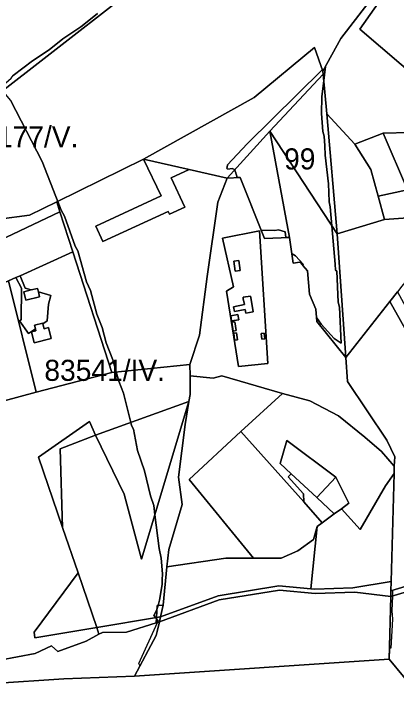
# Model space of a CAD drawing. Extents: x -477304 to -465429, y -1159113 to -1149210.
# Drawn here: x -474990.2 to -474718.2, y -1155587.8 to -1155091.9 of the extents above; entities that cross this region are included whole.
import ezdxf

# ---------------------------------------------------------------- set-up
doc = ezdxf.new("R2010")
doc.units = 0
for name, color, linetype in [('BPEJ_s', 7, 'Continuous'), ('ostatni_s', 7, 'Continuous'), ('PUPFL_s', 7, 'Continuous'), ('trav_porost_s', 7, 'Continuous')]:
    doc.layers.add(name, color=color, linetype=linetype)

msp = doc.modelspace()

# ---------------------------------------------------------------- linework, layer by layer
at = {"layer": 'BPEJ_s'}
for points in [[(-474924.57, -1155325.94), (-474927.55, -1155314.88), (-474931.16, -1155305.52), (-474935.63, -1155288.51), (-474938.6, -1155282.56), (-474944.77, -1155260.45), (-474946.68, -1155257.04), (-474954.34, -1155235.78), (-474956.68, -1155231.53), (-474959.05, -1155225.21), (-474960.39, -1155221.64), (-474970.11, -1155196.79), (-474992.61, -1155153.28), (-474998.27, -1155146.43), (-475000, -1155144.34), (-474992.19, -1155137.54), (-474990.7, -1155135.63), (-474977.09, -1155125.21), (-474965.18, -1155117.34), (-474955.4, -1155109.47), (-474942.64, -1155100.97), (-474935.78, -1155095.57), (-474930.74, -1155091.61)], [(-474930.74, -1155091.61), (-474935.78, -1155095.57), (-474942.64, -1155100.97), (-474955.4, -1155109.47), (-474965.18, -1155117.34), (-474977.09, -1155125.21), (-474990.7, -1155135.63)], [(-474992.61, -1155153.28), (-474970.11, -1155196.79), (-474960.39, -1155221.64), (-474959.05, -1155225.21), (-474956.68, -1155231.53), (-474954.34, -1155235.78), (-474946.68, -1155257.04), (-474944.77, -1155260.45), (-474938.6, -1155282.56), (-474935.63, -1155288.51), (-474931.16, -1155305.52), (-474927.55, -1155314.88), (-474924.57, -1155325.94), (-474919.89, -1155337.85), (-474919.15, -1155340.52), (-474917.47, -1155346.58), (-474915.64, -1155353.16), (-474912.24, -1155361.66), (-474907, -1155382.6), (-474906.5, -1155384.63), (-474905.22, -1155387.18), (-474902.24, -1155402.49), (-474897.35, -1155416.95), (-474893.1, -1155434.81), (-474890.76, -1155441.61), (-474889.94, -1155448.2), (-474886.93, -1155472.23), (-474885.44, -1155479.04), (-474884.59, -1155490.09), (-474884.71, -1155494.4), (-474884.81, -1155497.75), (-474886.72, -1155508.81), (-474887.69, -1155512.69), (-474888.42, -1155515.61), (-474888.48, -1155515.72), (-474890.55, -1155519.86), (-474889.4, -1155521.34), (-474888.8, -1155522.11), (-474887.5, -1155523.77)], [(-474618.23, -1155470.72), (-474720.71, -1155502), (-474720.87, -1155505.93), (-474721.29, -1155516.46), (-474720.86, -1155522.42), (-474722.01, -1155543.14), (-474723.03, -1155543.21), (-474723.24, -1155550.86), (-474904.52, -1155563.01), (-474900.47, -1155555.4), (-474900.54, -1155555.37), (-474901.39, -1155553.89), (-474887.98, -1155524.81), (-474887.5, -1155523.77), (-474888.8, -1155522.11), (-474889.4, -1155521.34), (-474890.55, -1155519.86), (-474888.48, -1155515.72), (-474888.42, -1155515.61), (-474887.69, -1155512.69), (-474886.72, -1155508.81), (-474884.81, -1155497.75), (-474884.71, -1155494.4), (-474884.59, -1155490.09), (-474885.44, -1155479.04), (-474886.93, -1155472.23), (-474889.94, -1155448.2), (-474890.76, -1155441.61), (-474893.1, -1155434.81), (-474897.35, -1155416.95), (-474902.24, -1155402.49), (-474905.22, -1155387.18), (-474906.5, -1155384.63), (-474907, -1155382.6), (-474912.24, -1155361.66), (-474915.64, -1155353.16), (-474917.47, -1155346.58), (-474919.15, -1155340.52), (-474919.89, -1155337.85), (-474924.57, -1155325.94)], [(-474618.23, -1155470.72), (-474720.71, -1155502), (-474720.87, -1155505.93), (-474721.29, -1155516.46), (-474720.86, -1155522.42), (-474722.01, -1155543.14), (-474723.03, -1155543.21), (-474723.24, -1155550.86), (-474904.52, -1155563.01), (-474900.47, -1155555.4), (-474900.54, -1155555.37), (-474901.39, -1155553.89), (-474887.98, -1155524.81), (-474887.5, -1155523.77), (-474888.89, -1155523.87), (-474888.95, -1155525.15), (-474910.07, -1155531.71), (-474927.22, -1155531.9), (-474929.69, -1155533.11), (-474938.83, -1155538.2), (-474959.09, -1155545.37), (-474963.38, -1155541.34), (-474975.02, -1155546.76), (-475000, -1155551.56)], [(-474887.5, -1155523.77), (-474888.89, -1155523.87), (-474888.95, -1155525.15), (-474910.07, -1155531.71), (-474927.22, -1155531.9), (-474929.69, -1155533.11), (-474938.83, -1155538.2), (-474959.09, -1155545.37), (-474963.38, -1155541.34), (-474975.02, -1155546.76), (-475000, -1155551.56)]]:
    msp.add_lwpolyline(points, dxfattribs=at)
for points in [[(-474768.44, -1155129.18), (-474769.67, -1155139.32), (-474771.05, -1155150.72), (-474771.26, -1155162.63), (-474770.41, -1155175.39), (-474769.34, -1155178.79), (-474769.02, -1155185.79), (-474768.71, -1155192.4), (-474766.37, -1155212.81), (-474766.17, -1155218.87), (-474765.94, -1155225.57), (-474765.09, -1155228.98), (-474763.96, -1155242.53), (-474761.69, -1155269.8), (-474761.26, -1155274.05), (-474760.41, -1155274.91), (-474759.35, -1155297.02), (-474758.5, -1155300.42), (-474757.22, -1155325.97), (-474762.33, -1155322.75), (-474771.47, -1155312.54), (-474774.98, -1155307.83), (-474775.46, -1155301.79), (-474779.91, -1155291.19), (-474781.26, -1155274.73), (-474784.52, -1155270.95), (-474784.44, -1155269.8), (-474789.76, -1155264.06), (-474792.1, -1155262.57), (-474792.42, -1155262.6), (-474794.06, -1155250.88), (-474796.7, -1155250.97), (-474797.2, -1155246.84), (-474801.88, -1155245.56), (-474804.43, -1155245.99), (-474814.22, -1155245.63), (-474829.15, -1155208.12), (-474831.25, -1155208.25), (-474832.5, -1155204.1), (-474832.77, -1155203.62), (-474833.17, -1155202.91), (-474833.35, -1155202.61), (-474834.84, -1155201.76), (-474838.03, -1155202.4), (-474838.53, -1155201.89), (-474838.66, -1155201.76), (-474838.27, -1155199.39), (-474838.24, -1155199.21), (-474824.2, -1155184.32), (-474770.69, -1155131.39), (-474770.29, -1155132.53)], [(-474768.44, -1155129.18), (-474770.29, -1155132.53), (-474770.69, -1155131.39), (-474824.2, -1155184.32), (-474838.24, -1155199.21), (-474838.27, -1155199.39), (-474838.66, -1155201.76), (-474838.53, -1155201.89), (-474838.03, -1155202.4), (-474834.84, -1155201.76), (-474833.35, -1155202.61), (-474833.17, -1155202.91), (-474832.77, -1155203.62), (-474832.5, -1155204.1), (-474831.25, -1155208.25), (-474829.15, -1155208.12), (-474814.22, -1155245.63), (-474804.43, -1155245.99), (-474801.88, -1155245.56), (-474797.2, -1155246.84), (-474796.7, -1155250.97), (-474794.06, -1155250.88), (-474792.42, -1155262.6), (-474792.1, -1155262.57), (-474789.76, -1155264.06), (-474784.44, -1155269.8), (-474784.52, -1155270.95), (-474781.26, -1155274.73), (-474779.91, -1155291.19), (-474775.46, -1155301.79), (-474774.98, -1155307.83), (-474771.47, -1155312.54), (-474762.33, -1155322.75), (-474757.22, -1155325.97), (-474758.5, -1155300.42), (-474759.35, -1155297.02), (-474760.41, -1155274.91), (-474761.26, -1155274.05), (-474761.69, -1155269.8), (-474763.96, -1155242.53), (-474765.09, -1155228.98), (-474765.94, -1155225.57), (-474766.17, -1155218.87), (-474766.37, -1155212.81), (-474768.71, -1155192.4), (-474769.02, -1155185.79), (-474769.34, -1155178.79), (-474770.41, -1155175.39), (-474771.26, -1155162.63), (-474771.05, -1155150.72), (-474769.67, -1155139.32)]]:
    msp.add_lwpolyline(points, close=True, dxfattribs=at)
at = {"layer": 'ostatni_s'}
for points in [[(-474819.14, -1155151.33), (-474776.21, -1155115.75), (-474770.29, -1155132.53), (-474770.07, -1155134.66), (-474808.08, -1155175.21), (-474838.42, -1155208.7), (-474865.59, -1155202.53), (-474898.03, -1155195.17)], [(-474808.08, -1155175.21), (-474770.07, -1155134.66), (-474767.64, -1155162.83), (-474760.15, -1155248.35)], [(-474829.15, -1155208.12), (-474838.42, -1155208.7), (-474808.08, -1155175.21), (-474794.06, -1155250.88), (-474811.88, -1155251.51)], [(-474932, -1155242.87), (-474885.33, -1155221.33), (-474898.03, -1155195.17), (-474865.59, -1155202.53), (-474878.21, -1155208.35), (-474868.57, -1155229.24), (-474879.47, -1155234.27), (-474880.35, -1155232.36), (-474926.93, -1155253.86)], [(-474830.06, -1155267.3), (-474829.19, -1155274.46), (-474832.8, -1155274.91), (-474833.66, -1155267.86)], [(-474985.15, -1155309.39), (-474984.9, -1155286.96), (-474988.81, -1155279.47), (-474985.72, -1155278.07), (-474982.25, -1155287.06), (-474978.04, -1155288.22), (-474983.19, -1155289.51), (-474981.74, -1155295.41), (-474971.99, -1155293.03), (-474972.82, -1155289.67), (-474963.94, -1155292.12), (-474965.66, -1155298.34), (-474966.63, -1155310.2), (-474969.61, -1155312.26), (-474969.68, -1155311.97), (-474975.52, -1155313.4), (-474974.89, -1155315.91), (-474979.83, -1155319.32), (-474986.19, -1155310.11)], [(-474981.74, -1155295.41), (-474983.19, -1155289.51), (-474978.04, -1155288.22), (-474973.46, -1155287.08), (-474972.82, -1155289.67), (-474971.99, -1155293.03)], [(-474827.14, -1155293.43), (-474821.87, -1155292.54), (-474821.69, -1155293.62), (-474819.99, -1155303.84), (-474825.14, -1155304.66), (-474825.6, -1155302.04), (-474833.33, -1155303.66), (-474834.02, -1155300.29), (-474826.21, -1155298.65), (-474826.97, -1155294.51)], [(-474830.8, -1155305.78), (-474830.27, -1155309.39), (-474835.37, -1155310.13), (-474835.87, -1155306.54)], [(-474977.69, -1155318.08), (-474974.54, -1155317.29), (-474974.89, -1155315.91), (-474975.52, -1155313.4), (-474969.68, -1155311.97), (-474969.61, -1155312.26), (-474968.72, -1155315.84), (-474965.57, -1155315.05), (-474963.63, -1155322.81), (-474975.75, -1155325.83)], [(-474832.94, -1155310.84), (-474832.01, -1155317.12), (-474834.27, -1155317.45), (-474835.19, -1155311.17)], [(-474831.12, -1155323.65), (-474833.16, -1155323.94), (-474833.8, -1155318.96), (-474831.82, -1155318.68)], [(-474812.15, -1155318.92), (-474811.62, -1155322.93), (-474813.75, -1155323.21), (-474814.28, -1155319.2)], [(-474761.17, -1155421.42), (-474774.75, -1155435.95), (-474792.94, -1155418.95), (-474800.77, -1155411.63), (-474796.03, -1155395.42)], [(-474886.64, -1155524.35), (-474885.8, -1155520.73), (-474844.91, -1155505.81), (-474801.71, -1155498.69), (-474778.98, -1155500.75), (-474775.95, -1155501.03), (-474748.92, -1155500.13), (-474721.75, -1155495.62), (-474721.93, -1155502.37), (-474722.04, -1155506.28), (-474747.55, -1155503.27), (-474775.88, -1155504.17), (-474801.24, -1155501.75), (-474844.21, -1155508.76)], [(-474888.33, -1155512.71), (-474883.91, -1155512.6), (-474885.8, -1155520.73), (-474888.75, -1155521.23)], [(-474885.8, -1155520.73), (-474886.64, -1155524.35), (-474888.95, -1155525.15), (-474888.75, -1155521.23)]]:
    msp.add_lwpolyline(points, close=True, dxfattribs=at)
msp.add_lwpolyline([(-474617.09, -1155474.92), (-474722.04, -1155506.28), (-474721.93, -1155502.37), (-474618.23, -1155470.72)], dxfattribs=at)
at = {"layer": 'PUPFL_s'}
for points in [[(-475056.48, -1154976.62), (-475004.27, -1154983.33), (-474958.58, -1154990.8), (-474917.07, -1154995.67), (-474874.84, -1154998.42), (-474861.16, -1155000.01), (-474853.82, -1155010.8), (-474860.92, -1155010.33), (-474867, -1155025.93), (-474861.04, -1155036.64), (-474872.83, -1155047.28), (-474880.31, -1155070.09), (-474884.82, -1155064.31), (-474910.23, -1155077.84), (-474964.56, -1155120.16), (-475004, -1155150.89), (-475022.6, -1155165.38), (-475045.05, -1155113.5), (-475065.58, -1155066.06), (-475091, -1155007.32), (-475106.78, -1154970.86), (-475089.93, -1154971.82), (-475079.65, -1154973.48), (-475059.45, -1154975.85)], [(-474781.26, -1155274.73), (-474786.7, -1155268.44), (-474791.51, -1155269.07), (-474794.06, -1155250.88), (-474808.08, -1155175.21), (-474760.15, -1155248.35), (-474754.01, -1155336.25), (-474774.75, -1155310.64), (-474775.46, -1155301.79), (-474779.91, -1155291.19)], [(-474747.55, -1155184.55), (-474727.32, -1155176.79), (-474710, -1155216.95), (-474731.04, -1155221.48), (-474736.25, -1155202.64)], [(-474691, -1155337.91), (-474697.73, -1155340.75), (-474722.72, -1155296.37), (-474717.31, -1155289.5)], [(-474617.09, -1155474.92), (-474500.29, -1155393.44), (-474484.54, -1155403.64), (-474412.53, -1155453.32), (-474430.52, -1155480.62), (-474441.09, -1155497.42), (-474472.72, -1155547.69), (-474500.15, -1155517.45), (-474521.65, -1155502.2), (-474522.11, -1155494.83), (-474624.42, -1155549.1), (-474626.53, -1155550.24), (-474639.01, -1155537.09), (-474692.67, -1155587.82), (-474723.24, -1155550.86), (-474722.04, -1155506.28)], [(-475013.9, -1155551.02), (-475018.15, -1155539.88), (-475029.02, -1155518.82), (-475037.45, -1155502.47), (-475034.92, -1155501.09), (-475016.82, -1155534.52), (-475010.17, -1155549.1), (-475000.41, -1155551.64), (-474975.02, -1155546.76), (-474963.38, -1155541.34), (-474959.09, -1155545.37), (-474938.83, -1155538.2), (-474929.69, -1155533.11), (-474927.22, -1155531.9), (-474910.07, -1155531.71), (-474888.95, -1155525.15), (-474886.64, -1155524.35), (-474888.25, -1155531.29), (-474889.07, -1155534.01), (-474904.52, -1155563.01), (-474954.64, -1155564.84), (-475005.07, -1155568.1)]]:
    msp.add_lwpolyline(points, close=True, dxfattribs=at)
for points in [[(-474706.1, -1155048.54), (-474744.11, -1155102.65), (-474699.91, -1155140.43)], [(-474708.61, -1155176.24), (-474727.32, -1155176.79), (-474747.55, -1155184.55), (-474767.64, -1155162.83), (-474770.07, -1155134.66), (-474770.29, -1155132.53), (-474757.5, -1155109.37), (-474731.95, -1155075.85)], [(-474680.02, -1155234.83), (-474726.43, -1155238.04), (-474731.04, -1155221.48), (-474710, -1155216.95)], [(-475298.74, -1155543.35), (-475206.15, -1155553.48), (-475095.91, -1155564.5), (-475036.44, -1155570.45), (-475005.07, -1155568.1), (-474954.64, -1155564.84), (-474904.52, -1155563.01), (-474723.24, -1155550.86), (-474692.67, -1155587.82)]]:
    msp.add_lwpolyline(points, dxfattribs=at)
at = {"layer": 'trav_porost_s'}
for points in [[(-474550.52, -1155066.45), (-474550.54, -1155078.82), (-474539.48, -1155097.83), (-474552.82, -1155115.18), (-474574.47, -1155122.56), (-474591.41, -1155108.16), (-474597.01, -1155110.7), (-474614.26, -1155094.23), (-474635.13, -1155088.02), (-474649.82, -1155112.36), (-474662.66, -1155122.9), (-474699.91, -1155140.43), (-474744.11, -1155102.65), (-474706.1, -1155048.54), (-474675.76, -1155025.74), (-474664.95, -1155033.42), (-474621.8, -1155033.96), (-474585.39, -1155043.04), (-474573.32, -1155041.98)], [(-474747.55, -1155184.55), (-474736.25, -1155202.64), (-474731.04, -1155221.48), (-474726.43, -1155238.04), (-474760.15, -1155248.35), (-474767.64, -1155162.83)], [(-474674.61, -1155213.49), (-474689.63, -1155216.61), (-474698.6, -1155214.5), (-474710, -1155216.95), (-474727.32, -1155176.79), (-474708.61, -1155176.24), (-474688.84, -1155164.59), (-474673.4, -1155159.92), (-474658.46, -1155177.71), (-474653.13, -1155193.03), (-474653.69, -1155209.46), (-474672.13, -1155209.13)], [(-474885.33, -1155221.33), (-474932, -1155242.87), (-474926.93, -1155253.86), (-474880.35, -1155232.36), (-474879.47, -1155234.27), (-474868.57, -1155229.24), (-474878.21, -1155208.35), (-474865.59, -1155202.53), (-474838.42, -1155208.7), (-474845.14, -1155225.82), (-474852.62, -1155278.56), (-474858.21, -1155320.42), (-474865.14, -1155341.19), (-474920.48, -1155346.89), (-474948.25, -1155261.11), (-474957.45, -1155232.67), (-474959.75, -1155225.56), (-474898.03, -1155195.17)], [(-474811.88, -1155251.51), (-474794.06, -1155250.88), (-474791.51, -1155269.07), (-474786.7, -1155268.44), (-474781.26, -1155274.73), (-474779.91, -1155291.19), (-474775.46, -1155301.79), (-474774.75, -1155310.64), (-474754.01, -1155336.25), (-474752.87, -1155353.45), (-474724.73, -1155395), (-474719.19, -1155406.97), (-474719.55, -1155413.56), (-474728.65, -1155403.22), (-474740.4, -1155393.08), (-474759.33, -1155377.89), (-474779.7, -1155367.03), (-474799.12, -1155361.81), (-474842.2, -1155349.34), (-474848.51, -1155351.07), (-474864.7, -1155349.29), (-474865.14, -1155341.19), (-474858.21, -1155320.42), (-474852.62, -1155278.56), (-474845.14, -1155225.82), (-474838.42, -1155208.7), (-474829.15, -1155208.12)], [(-475010.21, -1155257.62), (-475012.25, -1155290.07), (-475059.1, -1155294.4), (-475117.74, -1155301.3), (-475000.92, -1155237.98), (-474979.04, -1155235.06), (-474959.75, -1155225.56), (-474957.45, -1155232.67)], [(-474985.72, -1155278.07), (-474988.81, -1155279.47), (-474994.03, -1155281.83), (-475012.25, -1155290.07), (-475010.21, -1155257.62), (-474957.45, -1155232.67), (-474948.25, -1155261.11)], [(-474714.14, -1155285.63), (-474717.31, -1155289.5), (-474722.72, -1155296.37), (-474754.01, -1155336.25), (-474760.15, -1155248.35), (-474726.43, -1155238.04), (-474680.02, -1155234.83), (-474675.73, -1155241.25), (-474682.6, -1155247.08)], [(-474809.52, -1155340.66), (-474815.34, -1155246.28), (-474841.67, -1155251.28), (-474834.06, -1155286.08), (-474838.9, -1155289.01), (-474830.43, -1155342.71)], [(-474841.67, -1155251.28), (-474815.34, -1155246.28), (-474809.52, -1155340.66), (-474830.43, -1155342.71), (-474838.9, -1155289.01), (-474834.06, -1155286.08)], [(-474948.25, -1155261.11), (-474920.48, -1155346.89), (-474974.37, -1155361.05), (-474994.03, -1155281.83), (-474988.81, -1155279.47), (-474984.9, -1155286.96), (-474985.15, -1155309.39), (-474986.19, -1155310.11), (-474979.83, -1155319.32), (-474974.89, -1155315.91), (-474974.54, -1155317.29), (-474977.69, -1155318.08), (-474975.75, -1155325.83), (-474963.63, -1155322.81), (-474965.57, -1155315.05), (-474968.72, -1155315.84), (-474969.61, -1155312.26), (-474966.63, -1155310.2), (-474965.66, -1155298.34), (-474963.94, -1155292.12), (-474972.82, -1155289.67), (-474973.46, -1155287.08), (-474978.04, -1155288.22), (-474982.25, -1155287.06), (-474985.72, -1155278.07)], [(-474829.19, -1155274.46), (-474830.06, -1155267.3), (-474833.66, -1155267.86), (-474832.8, -1155274.91)], [(-475017.47, -1155372.65), (-475012.25, -1155290.07), (-474994.03, -1155281.83), (-474974.37, -1155361.05)], [(-474833.33, -1155303.66), (-474825.6, -1155302.04), (-474825.14, -1155304.66), (-474819.99, -1155303.84), (-474821.69, -1155293.62), (-474821.87, -1155292.54), (-474827.14, -1155293.43), (-474826.97, -1155294.51), (-474826.21, -1155298.65), (-474834.02, -1155300.29)], [(-474724.73, -1155395), (-474752.87, -1155353.45), (-474754.01, -1155336.25), (-474722.72, -1155296.37), (-474697.73, -1155340.75), (-474691, -1155337.91), (-474687.63, -1155344.12), (-474669.53, -1155375.69), (-474643.19, -1155422.42), (-474639.26, -1155429.52), (-474635.67, -1155435.99), (-474633.77, -1155439.42), (-474631.61, -1155443.32), (-474616.93, -1155469.81), (-474618.23, -1155470.72), (-474721.93, -1155502.37), (-474721.75, -1155495.62), (-474719.68, -1155418.74), (-474719.55, -1155413.56), (-474719.19, -1155406.97)], [(-474835.37, -1155310.13), (-474830.27, -1155309.39), (-474830.8, -1155305.78), (-474835.87, -1155306.54)], [(-474834.27, -1155317.45), (-474832.01, -1155317.12), (-474832.94, -1155310.84), (-474835.19, -1155311.17)], [(-474833.16, -1155323.94), (-474831.12, -1155323.65), (-474831.82, -1155318.68), (-474833.8, -1155318.96)], [(-474813.75, -1155323.21), (-474811.62, -1155322.93), (-474812.15, -1155318.92), (-474814.28, -1155319.2)], [(-474881.38, -1155485.2), (-474879.98, -1155473), (-474870.59, -1155440.94), (-474873.04, -1155421.43), (-474868.27, -1155383.9), (-474865.64, -1155367.68), (-474864.76, -1155362.69), (-474864.7, -1155349.29), (-474848.51, -1155351.07), (-474842.2, -1155349.34), (-474799.12, -1155361.81), (-474828.62, -1155388.92), (-474865.43, -1155422.98), (-474819.78, -1155479.13), (-474839.48, -1155479.12)], [(-474725.7, -1155427.53), (-474743.83, -1155458.72), (-474757.19, -1155443.85), (-474751.93, -1155439.96), (-474761.17, -1155421.42), (-474796.03, -1155395.42), (-474800.77, -1155411.63), (-474792.94, -1155418.95), (-474795.06, -1155421.07), (-474784.03, -1155433.28), (-474784, -1155439.01), (-474828.62, -1155388.92), (-474799.12, -1155361.81), (-474779.7, -1155367.03), (-474759.33, -1155377.89), (-474740.4, -1155393.08), (-474728.65, -1155403.22), (-474719.55, -1155413.56), (-474719.68, -1155418.74)], [(-474932.06, -1155391.64), (-474911.86, -1155433.58), (-474899.43, -1155479.66), (-474865.64, -1155367.68), (-474868.27, -1155383.9), (-474873.04, -1155421.43), (-474870.59, -1155440.94), (-474879.98, -1155473), (-474881.38, -1155485.2), (-474883.91, -1155512.6), (-474888.33, -1155512.71), (-474888.75, -1155521.23), (-474931.31, -1155528.37), (-474944.55, -1155489.58), (-474955.57, -1155457.3), (-474957.28, -1155401.26)], [(-474911.86, -1155433.58), (-474932.06, -1155391.64), (-474865.64, -1155367.68), (-474899.43, -1155479.66)], [(-474936.42, -1155381.74), (-474932.06, -1155391.64), (-474957.28, -1155401.26), (-474955.57, -1155457.3), (-474972.69, -1155407.14)], [(-474788.23, -1155473.77), (-474799.96, -1155479.15), (-474819.78, -1155479.13), (-474865.43, -1155422.98), (-474828.62, -1155388.92), (-474784, -1155439.01), (-474770.8, -1155453.82), (-474774.44, -1155456.46), (-474777.09, -1155465.76)], [(-474762.27, -1155447.61), (-474770.8, -1155453.82), (-474784, -1155439.01), (-474784.03, -1155433.28), (-474795.06, -1155421.07), (-474792.94, -1155418.95), (-474774.75, -1155435.95)], [(-474725.7, -1155427.53), (-474719.68, -1155418.74), (-474721.75, -1155495.62), (-474748.92, -1155500.13), (-474775.95, -1155501.03), (-474778.98, -1155500.75), (-474774.44, -1155456.46), (-474770.8, -1155453.82), (-474762.27, -1155447.61), (-474757.19, -1155443.85), (-474743.83, -1155458.72)], [(-474762.27, -1155447.61), (-474774.75, -1155435.95), (-474761.17, -1155421.42), (-474751.93, -1155439.96), (-474757.19, -1155443.85)], [(-474839.48, -1155479.12), (-474819.78, -1155479.13), (-474799.96, -1155479.15), (-474788.23, -1155473.77), (-474777.09, -1155465.76), (-474774.44, -1155456.46), (-474778.98, -1155500.75), (-474801.71, -1155498.69), (-474844.91, -1155505.81), (-474885.8, -1155520.73), (-474883.91, -1155512.6), (-474881.38, -1155485.2)], [(-474944.55, -1155489.58), (-474931.31, -1155528.37), (-474975.24, -1155535.74), (-474975.89, -1155531.79)], [(-474775.88, -1155504.17), (-474747.55, -1155503.27), (-474722.04, -1155506.28), (-474723.24, -1155550.86), (-474904.52, -1155563.01), (-474889.07, -1155534.01), (-474888.25, -1155531.29), (-474886.64, -1155524.35), (-474844.21, -1155508.76), (-474801.24, -1155501.75)], [(-474910.07, -1155531.71), (-474927.22, -1155531.9), (-474929.69, -1155533.11), (-474931.31, -1155528.37), (-474888.75, -1155521.23), (-474888.95, -1155525.15)]]:
    msp.add_lwpolyline(points, close=True, dxfattribs=at)
for points in [[(-474731.95, -1155075.85), (-474757.5, -1155109.37), (-474770.29, -1155132.53), (-474776.21, -1155115.75), (-474819.14, -1155151.33), (-474898.03, -1155195.17), (-474959.75, -1155225.56), (-474979.04, -1155235.06), (-475000.92, -1155237.98), (-475025.38, -1155205.56), (-475043.44, -1155181.62), (-475022.6, -1155165.38), (-475004, -1155150.89), (-474964.56, -1155120.16), (-474910.23, -1155077.84)], [(-475017.47, -1155372.65), (-474974.37, -1155361.05), (-474920.48, -1155346.89), (-474865.14, -1155341.19), (-474864.7, -1155349.29), (-474864.76, -1155362.69), (-474865.64, -1155367.68), (-474932.06, -1155391.64), (-474936.42, -1155381.74), (-474972.69, -1155407.14), (-474955.57, -1155457.3), (-474944.55, -1155489.58), (-474975.89, -1155531.79), (-474975.24, -1155535.74), (-474931.31, -1155528.37), (-474929.69, -1155533.11), (-474938.83, -1155538.2), (-474959.09, -1155545.37), (-474963.38, -1155541.34), (-474975.02, -1155546.76), (-475000.41, -1155551.64)]]:
    msp.add_lwpolyline(points, dxfattribs=at)

# ---------------------------------------------------------------- texts
at = {"layer": 'BPEJ_s'}
for s, p in [('84177/V.', (-475024.64, -1155186.76)), ('99', (-474797.94, -1155202.49)), ('83541/IV.', (-474968.56, -1155352.92))]:
    msp.add_text(s, height=15, dxfattribs=at).set_placement(p)

doc.saveas('drawing.dxf')
